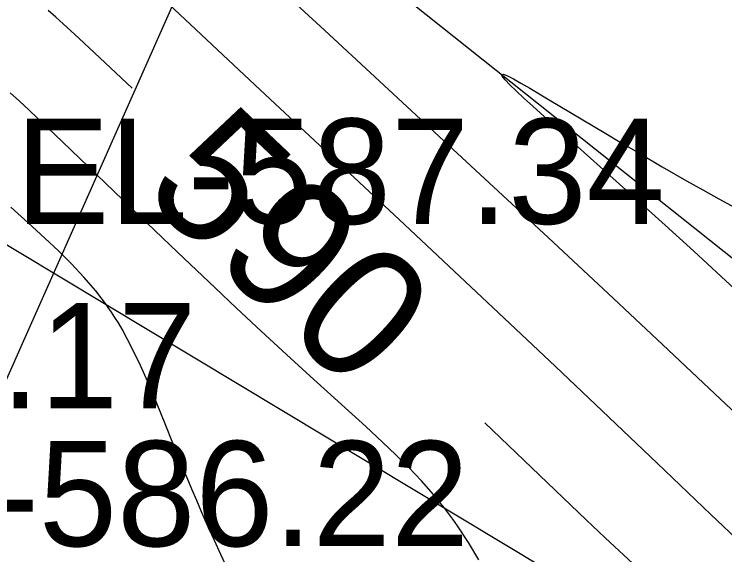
# Model space of a CAD drawing. Extents: x 1729869 to 1735532, y 648588 to 653771.
# Drawn here: x 1730493.12 to 1730520.14, y 652592.43 to 652612.99 of the extents above; entities that cross this region are included whole.
import ezdxf

# ---------------------------------------------------------------- set-up
doc = ezdxf.new("R2010")
doc.units = 0
for name, color, linetype in [('SURVEY - CONTOURS - Index with Text', 7, 'Continuous'), ('SURVEY - CONTOURS - Intermediate with optional Text', 7, 'Continuous'), ('SURVEY - DRAINAGE - Storm Sewer', 7, 'Continuous'), ('SURVEY - DTM - Breaklines', 7, 'Continuous'), ('SURVEY - DTM - Breaklines - Points - Elevations', 7, 'Continuous')]:
    doc.layers.add(name, color=color, linetype=linetype)

msp = doc.modelspace()

# ---------------------------------------------------------------- linework, layer by layer
at = {"layer": 'SURVEY - CONTOURS - Index with Text'}
for points in [[(1730497.598, 652610.169), (1730496.774, 652610.951), (1730496.171, 652611.519), (1730495.574, 652612.076), (1730495.278, 652612.349), (1730494.984, 652612.616), (1730494.696, 652612.874), (1730494.411, 652613.126)], [(1730520.386, 652588.578), (1730519.876, 652589.068), (1730519.243, 652589.664), (1730516.814, 652591.926), (1730515.589, 652593.074), (1730514.861, 652593.762), (1730513.686, 652594.883), (1730511.016, 652597.44)]]:
    msp.add_lwpolyline(points, dxfattribs=at)
at = {"layer": 'SURVEY - CONTOURS - Intermediate with optional Text'}
for points in [[(1730522.477, 652595.984), (1730519.543, 652598.757), (1730517.769, 652600.427), (1730515.907, 652602.169), (1730513.415, 652604.491), (1730509.798, 652607.85), (1730504.919, 652612.373), (1730503.384, 652613.803)], [(1730520.782, 652592.84), (1730519.611, 652593.957), (1730517.563, 652595.913), (1730515.469, 652597.907), (1730513.698, 652599.582), (1730511.318, 652601.829), (1730507.753, 652605.176), (1730502.476, 652610.113), (1730498.812, 652613.559)], [(1730521.013, 652602.069), (1730520, 652603.008), (1730518.957, 652603.968), (1730517.865, 652604.964), (1730516.741, 652605.98), (1730513.685, 652608.719), (1730512.832, 652609.491), (1730512.502, 652609.794), (1730512.21, 652610.067), (1730511.968, 652610.302), (1730511.787, 652610.491), (1730511.678, 652610.625), (1730511.653, 652610.697), (1730511.72, 652610.7), (1730511.872, 652610.641), (1730512.097, 652610.527), (1730512.385, 652610.368), (1730512.724, 652610.173), (1730513.462, 652609.735), (1730515.555, 652608.484), (1730516.227, 652608.084), (1730516.902, 652607.686), (1730517.76, 652607.185), (1730518.684, 652606.655), (1730519.305, 652606.304), (1730519.916, 652605.963), (1730520.515, 652605.632)], [(1730510.783, 652592.23), (1730510.388, 652592.892), (1730509.974, 652593.532), (1730509.8, 652593.781), (1730509.65, 652593.988), (1730509.496, 652594.192), (1730509.065, 652594.722), (1730508.605, 652595.238), (1730508.124, 652595.741), (1730507.629, 652596.23), (1730507.127, 652596.708), (1730506.483, 652597.301), (1730504.378, 652599.214), (1730503.472, 652600.044), (1730502.506, 652600.935), (1730501.577, 652601.804), (1730500.756, 652602.579), (1730499.343, 652603.924), (1730497.584, 652605.609), (1730494.955, 652608.133), (1730494.38, 652608.683), (1730494.023, 652609.021), (1730493.669, 652609.354), (1730493.318, 652609.681), (1730492.971, 652609.998)], [(1730501.235, 652591.894), (1730500.98, 652592.434), (1730500.731, 652592.975), (1730500.486, 652593.516), (1730500.245, 652594.058), (1730500.059, 652594.487), (1730499.875, 652594.917), (1730499.692, 652595.349), (1730499.511, 652595.785), (1730499.331, 652596.224), (1730499.152, 652596.668), (1730498.857, 652597.407), (1730498.557, 652598.152), (1730498.248, 652598.893), (1730497.925, 652599.622), (1730497.584, 652600.329), (1730497.22, 652601.004), (1730497.079, 652601.243), (1730496.946, 652601.457), (1730496.822, 652601.648), (1730496.693, 652601.836), (1730496.626, 652601.929), (1730496.218, 652602.46), (1730495.771, 652602.979), (1730495.294, 652603.487), (1730494.797, 652603.983), (1730494.289, 652604.466), (1730493.646, 652605.057), (1730492.992, 652605.65)]]:
    msp.add_lwpolyline(points, dxfattribs=at)
at = {"layer": 'SURVEY - DRAINAGE - Storm Sewer'}
msp.add_line((1730474.996, 652558.98), (1730503.647, 652623.463), dxfattribs=at)
at = {"layer": 'SURVEY - DTM - Breaklines'}
for points in [[(1730477.257, 652760.707), (1730463.172, 652721.081), (1730453.104, 652687.987), (1730444.301, 652657.931), (1730462.428, 652644.981), (1730498.011, 652621.557), (1730528.157, 652597.558), (1730544.609, 652587.069)], [(1730445.332, 652648.533), (1730460.531, 652631.289), (1730488.171, 652607.013), (1730536.882, 652577.726)]]:
    msp.add_lwpolyline(points, dxfattribs=at)

# ---------------------------------------------------------------- texts
at = {"layer": 'SURVEY - CONTOURS - Index with Text'}
msp.add_text('590', height=5, rotation=316.5576, dxfattribs=at).set_placement((1730497.89, 652606.206))
at = {"layer": 'SURVEY - DTM - Breaklines - Points - Elevations'}
for s, p in [('EL-587.34', (1730493.171, 652605.013)), ('EL-585.17', (1730475.362, 652597.998)), ('EL-586.22', (1730485.732, 652592.755))]:
    msp.add_text(s, height=4, dxfattribs=at).set_placement(p)

doc.saveas('drawing.dxf')
